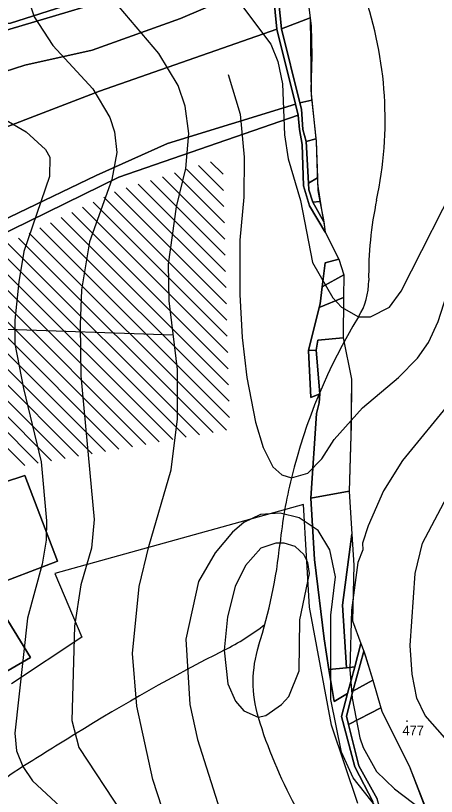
# Model space of a CAD drawing. Extents: x -510989 to -501240, y -1184665 to -1176089.
# Drawn here: x -508844.5 to -508581, y -1179085.6 to -1178596.2 of the extents above; entities that cross this region are included whole.
import ezdxf

# ---------------------------------------------------------------- set-up
doc = ezdxf.new("R2010")
doc.units = 0
for name, color, linetype in [('lesni_pozemek', 7, 'Continuous'), ('NAVRH_rozvodnice', 7, 'Continuous'), ('orna_puda', 7, 'Continuous'), ('ostatni_plocha_x_neplodna_puda', 7, 'Continuous'), ('ostatni_plocha_x_ostatni_komunikace', 7, 'Continuous'), ('popis', 7, 'Continuous'), ('STAV_erozne_ohrozene_plochy', 7, 'Continuous'), ('STAV_odtokove_linie', 7, 'Continuous'), ('STAV_povodi', 7, 'Continuous'), ('STAV_systematicke_odvodneni', 7, 'Continuous'), ('trvaly_travni_porost', 7, 'Continuous'), ('vrstevnice_01', 7, 'Continuous'), ('vrstevnice_02', 7, 'Continuous'), ('vrstevnice_03', 7, 'Continuous'), ('vrstevnice_05', 7, 'Continuous')]:
    doc.layers.add(name, color=color, linetype=linetype)

msp = doc.modelspace()

# ---------------------------------------------------------------- linework, layer by layer
at = {"layer": 'lesni_pozemek'}
for points in [[(-508691.9, -1178539.27), (-508717.79, -1178553.24), (-508749.42, -1178566.28), (-508768.45, -1178575.36), (-508847.66, -1178600.8), (-508914.58, -1178601.44), (-508962.38, -1178605.49), (-509001.19, -1178610.54), (-509071.33, -1178620.51), (-509066.11, -1178611.08), (-508977.94, -1178598.38), (-508927.09, -1178591.28), (-508905.8, -1178590.26), (-508848.8, -1178589.27), (-508773.17, -1178567.76), (-508694.2, -1178531.12)], [(-508689.7, -1178547.08), (-508768.8, -1178580.92), (-508819.34, -1178596.04), (-508853.82, -1178606.35), (-508897.56, -1178616.84), (-508928.77, -1178617.24), (-508971.61, -1178619.89), (-509006.67, -1178624.56), (-509054.7, -1178627.16), (-509076.91, -1178629.11), (-509074.36, -1178626), (-509071.33, -1178620.51), (-509001.19, -1178610.54), (-508962.38, -1178605.49), (-508914.58, -1178601.44), (-508847.66, -1178600.8), (-508768.45, -1178575.36), (-508749.42, -1178566.28), (-508717.79, -1178553.24), (-508691.9, -1178539.27)], [(-508685.06, -1178563.52), (-508683.92, -1178574.65), (-508712.94, -1178585.61), (-508741.33, -1178597.92), (-508796.54, -1178617.89), (-508838.72, -1178627.31), (-508858.45, -1178633.41), (-508882.13, -1178638.15), (-508916.08, -1178642.26), (-508956.82, -1178645.68), (-508998.59, -1178648.35), (-509027.25, -1178649.57), (-509054.58, -1178650.03), (-509054.7, -1178627.16), (-509006.67, -1178624.56), (-508971.61, -1178619.89), (-508928.77, -1178617.24), (-508897.56, -1178616.84), (-508853.82, -1178606.35), (-508819.34, -1178596.04), (-508768.8, -1178580.92), (-508689.7, -1178547.08)], [(-508663.81, -1178567.56), (-508660.1, -1178597.59), (-508678.01, -1178604.42), (-508681.14, -1178573.67)], [(-508712.94, -1178585.61), (-508683.92, -1178574.65), (-508680.85, -1178604.64), (-508791.99, -1178643.51), (-508888.15, -1178680.51), (-508882.24, -1178674), (-508884.37, -1178665.06), (-508955.25, -1178684.75), (-508960.15, -1178669.29), (-509059.22, -1178683.03), (-509056.08, -1178669.28), (-509054.58, -1178650.03), (-509027.25, -1178649.57), (-508998.59, -1178648.35), (-508956.82, -1178645.68), (-508916.08, -1178642.26), (-508882.13, -1178638.15), (-508858.45, -1178633.41), (-508838.72, -1178627.31), (-508796.54, -1178617.89), (-508741.33, -1178597.92)], [(-508659.47, -1178602.66), (-508658.9, -1178621.32), (-508659.67, -1178643.03), (-508659.01, -1178649.13), (-508666.51, -1178650.85), (-508678.01, -1178604.42), (-508660.1, -1178597.59)], [(-508680.85, -1178604.64), (-508669.27, -1178651.7), (-508749.47, -1178676.41), (-508794.13, -1178696.5), (-508842.69, -1178719.84), (-508894.51, -1178744.76), (-508906.64, -1178707.76), (-508907.44, -1178701.76), (-508888.15, -1178680.51), (-508791.99, -1178643.51)], [(-508650.68, -1178751.21), (-508642.05, -1178748.91), (-508639, -1178758.58), (-508652.52, -1178766.11)], [(-508639, -1178758.58), (-508639.1, -1178772.83), (-508654.42, -1178779.09), (-508653.84, -1178776.77), (-508652.52, -1178766.11)], [(-508639.1, -1178772.83), (-508639.27, -1178798.12), (-508655.28, -1178799.56), (-508656.21, -1178805.92), (-508661.16, -1178806.03), (-508654.42, -1178779.09)], [(-508639.27, -1178798.12), (-508634.15, -1178824.14), (-508634.36, -1178853.09), (-508634.76, -1178866.16), (-508635.6, -1178894.25), (-508659.61, -1178898.76), (-508656.07, -1178845.71), (-508654.37, -1178838.95), (-508654.08, -1178833.23), (-508656.21, -1178805.92), (-508655.28, -1178799.56)], [(-508656.21, -1178805.92), (-508654.08, -1178833.23), (-508659.68, -1178835.5), (-508661.16, -1178806.03)], [(-508632.71, -1178940.66), (-508633.44, -1178975.53), (-508628.23, -1178989.87), (-508632.15, -1179004.46), (-508637.22, -1179004.97), (-508639.75, -1178965.77), (-508633.92, -1178921.18)], [(-508864.4, -1178955.87), (-508862.04, -1178954.97), (-508835.1, -1178998.59), (-508900.29, -1179036.49), (-508941.99, -1179060.82), (-508955.06, -1179041.13), (-508981.68, -1179052.74), (-508984.27, -1179048.63), (-508951.95, -1179029.63), (-508958.12, -1179018.3), (-508920.06, -1178991.6)], [(-508625.33, -1178997.84), (-508620.88, -1179012.79), (-508633.41, -1179019.66), (-508626.52, -1178994.59)], [(-508633.41, -1179019.66), (-508620.88, -1179012.79), (-508615.75, -1179030.04), (-508635.95, -1179040.6), (-508637.25, -1179035.39)], [(-508614.91, -1179032.87), (-508598, -1179066.4), (-508586.48, -1179096.54), (-508583.17, -1179104.39), (-508604.44, -1179122.02), (-508614.34, -1179100.13), (-508617.97, -1179087.08), (-508629.48, -1179066.52), (-508635.95, -1179040.6), (-508615.75, -1179030.04)]]:
    msp.add_lwpolyline(points, close=True, dxfattribs=at)
at = {"layer": 'NAVRH_rozvodnice'}
for centre, radius, start, end in [((-508856.07, -1178661.31), 242.98, 348.0136, 19.0522), ((-508393.29, -1178759.57), 230.12, 168.0136, 180.6565), ((-508666.07, -1178762.69), 42.68, 328.4873, 0.6565), ((-508327.25, -1178970.42), 354.75, 148.4873, 166.2327), ((-508378.54, -1178957.86), 301.94, 166.2327, 174.1346), ((-508992.86, -1178894.75), 315.6, 342.1958, 354.1346), ((-508784.22, -1178855.38), 155.48, 296.9281, 308.0583), ((-508144.22, -1180115.37), 1257.74, 116.92814, 121.80643), ((-508621.11, -1179014.13), 74.84, 162.1958, 196.9896), ((-508405, -1178948.1), 300.82, 196.9896, 208.4698), ((-504222.83, -1186438.33), 8697.98, 121.806433, 122.061732), ((-508761.17, -1179192.85), 148.5, 122.0617, 142.0375)]:
    msp.add_arc(centre, radius, start, end, dxfattribs=at)
at = {"layer": 'orna_puda'}
for points in [[(-508892.02, -1178752.36), (-508779.86, -1178697.4), (-508667.58, -1178658.57), (-508666.74, -1178667.63), (-508665.14, -1178677), (-508664.27, -1178702.97), (-508660.4, -1178715.4), (-508650.68, -1178731.99), (-508642.05, -1178748.91), (-508650.68, -1178751.21), (-508652.52, -1178766.11), (-508653.84, -1178776.77), (-508654.42, -1178779.09), (-508661.16, -1178806.03), (-508659.68, -1178835.5), (-508654.08, -1178833.23), (-508654.37, -1178838.95), (-508656.07, -1178845.71), (-508659.61, -1178898.76), (-508657.24, -1178937.1), (-508651.36, -1178986.93), (-508648.3, -1179006.08), (-508645.1, -1179026.15), (-508636.63, -1179021.18), (-508640.5, -1179035.61), (-508632.15, -1179067.14), (-508620.61, -1179089.25)], [(-508900.29, -1179036.49), (-508835.1, -1178998.59), (-508862.04, -1178954.97), (-508818.38, -1178938.24), (-508838.84, -1178884.57), (-508994.39, -1178935.46)]]:
    msp.add_lwpolyline(points, dxfattribs=at)
for points in [[(-508659.61, -1178898.76), (-508635.6, -1178894.25), (-508633.92, -1178921.18), (-508639.75, -1178965.77), (-508637.22, -1179004.97), (-508648.3, -1179006.08), (-508651.36, -1178986.93), (-508657.24, -1178937.1)], [(-508637.22, -1179004.97), (-508632.15, -1179004.46), (-508636.63, -1179021.18), (-508645.1, -1179026.15), (-508648.3, -1179006.08)]]:
    msp.add_lwpolyline(points, close=True, dxfattribs=at)
at = {"layer": 'ostatni_plocha_x_neplodna_puda'}
for points in [[(-508667.58, -1178658.57), (-508779.86, -1178697.4), (-508892.02, -1178752.36), (-508894.51, -1178744.76), (-508842.69, -1178719.84), (-508794.13, -1178696.5), (-508749.47, -1178676.41), (-508669.27, -1178651.7)], [(-508659.01, -1178649.13), (-508656.39, -1178673.36), (-508662.49, -1178675.09), (-508664.6, -1178667.51), (-508665.55, -1178654.73), (-508666.51, -1178650.85)], [(-508656.21, -1178674.95), (-508655.49, -1178697.83), (-508661.11, -1178701.21), (-508662.49, -1178675.09), (-508656.39, -1178673.36)], [(-508655.49, -1178697.83), (-508655.24, -1178705.73), (-508653.9, -1178712.67), (-508658.33, -1178713.17), (-508660.89, -1178705.28), (-508661.11, -1178701.21)], [(-508658.33, -1178713.17), (-508653.9, -1178712.67), (-508651.88, -1178723.07), (-508651.44, -1178725.36)]]:
    msp.add_lwpolyline(points, close=True, dxfattribs=at)
at = {"layer": 'ostatni_plocha_x_ostatni_komunikace'}
for points in [[(-508681.14, -1178573.67), (-508678.01, -1178604.42), (-508666.51, -1178650.85), (-508665.55, -1178654.73), (-508664.6, -1178667.51), (-508662.49, -1178675.09), (-508661.11, -1178701.21), (-508660.89, -1178705.28), (-508658.33, -1178713.17), (-508651.44, -1178725.36), (-508650.68, -1178731.99), (-508660.4, -1178715.4), (-508664.27, -1178702.97), (-508665.14, -1178677), (-508666.74, -1178667.63), (-508667.58, -1178658.57), (-508669.27, -1178651.7), (-508680.85, -1178604.64), (-508683.92, -1178574.65)], [(-508620.61, -1179089.25), (-508632.15, -1179067.14), (-508640.5, -1179035.61), (-508636.63, -1179021.18), (-508632.15, -1179004.46), (-508628.23, -1178989.87), (-508626.52, -1178994.59), (-508633.41, -1179019.66), (-508637.25, -1179035.39), (-508635.95, -1179040.6), (-508629.48, -1179066.52), (-508617.97, -1179087.08)]]:
    msp.add_lwpolyline(points, dxfattribs=at)
at = {"layer": 'popis'}
msp.add_lwpolyline([(-508663.81, -1178567.56), (-508660.1, -1178597.59), (-508659.34, -1178646.08), (-508656.21, -1178674.95), (-508655.36, -1178701.78), (-508652.89, -1178717.87), (-508651.06, -1178728.68), (-508650.68, -1178731.99), (-508642.05, -1178748.91), (-508639, -1178758.58), (-508639.1, -1178772.83), (-508639.27, -1178798.12), (-508634.15, -1178824.14), (-508634.56, -1178859.62), (-508635.6, -1178894.25), (-508633.92, -1178921.18), (-508632.71, -1178940.66), (-508633.44, -1178975.53), (-508628.23, -1178989.87), (-508626.52, -1178994.59), (-508620.88, -1179012.79), (-508615.75, -1179030.04), (-508614.91, -1179032.87), (-508598, -1179066.4), (-508583.17, -1179104.39)], dxfattribs=at)
at = {"layer": 'STAV_erozne_ohrozene_plochy'}
for p, q in [((-508729.92, -1178690.1), (-508714.29, -1178705.73)), ((-508722.37, -1178687.75), (-508714.55, -1178695.56)), ((-508745.02, -1178694.8), (-508713.76, -1178726.05)), ((-508737.47, -1178692.45), (-508714.03, -1178715.89)), ((-508760.12, -1178699.5), (-508713.23, -1178746.38)), ((-508752.57, -1178697.15), (-508713.5, -1178736.22)), ((-508775.21, -1178704.2), (-508712.71, -1178766.71)), ((-508767.67, -1178701.85), (-508712.97, -1178756.54)), ((-508789.33, -1178709.88), (-508712.18, -1178787.03)), ((-508782.67, -1178706.65), (-508712.44, -1178776.87)), ((-508802.67, -1178716.35), (-508711.65, -1178807.36)), ((-508796, -1178713.11), (-508711.92, -1178797.2)), ((-508809.33, -1178719.58), (-508711.39, -1178817.52)), ((-508822.67, -1178726.05), (-508710.86, -1178837.85)), ((-508816, -1178722.81), (-508711.12, -1178827.69)), ((-508829.33, -1178729.28), (-508710.6, -1178848.01)), ((-508842.67, -1178735.74), (-508720.84, -1178857.57)), ((-508836, -1178732.51), (-508712.42, -1178856.09)), ((-508849.33, -1178738.98), (-508729.27, -1178859.04)), ((-508862.66, -1178745.44), (-508746.12, -1178861.99)), ((-508856, -1178742.21), (-508737.69, -1178860.51)), ((-508869.33, -1178748.68), (-508754.55, -1178863.46)), ((-508963.84, -1178753.16), (-508838.8, -1178878.2)), ((-508953.1, -1178754.01), (-508830.38, -1178876.73)), ((-508942.35, -1178754.85), (-508821.95, -1178875.25)), ((-508882.66, -1178755.14), (-508771.4, -1178866.41)), ((-508876, -1178751.91), (-508762.97, -1178864.94)), ((-508931.61, -1178755.69), (-508813.52, -1178873.78)), ((-508920.87, -1178756.53), (-508805.1, -1178872.31)), ((-508910.13, -1178757.38), (-508796.67, -1178870.83)), ((-508899.39, -1178758.22), (-508788.25, -1178869.36)), ((-508889.33, -1178758.38), (-508779.82, -1178867.88))]:
    msp.add_line(p, q, dxfattribs=at)
at = {"layer": 'STAV_odtokove_linie'}
msp.add_line((-508745.75, -1178796.5), (-509110.46, -1178784.16), dxfattribs=at)
at = {"layer": 'STAV_povodi'}
for centre, radius, start, end in [((-508856.07, -1178661.31), 242.98, 348.0136, 19.0522), ((-508393.29, -1178759.57), 230.12, 168.0136, 180.6565), ((-508666.07, -1178762.69), 42.68, 328.4873, 0.6565), ((-508327.25, -1178970.42), 354.75, 148.4873, 166.2327), ((-508378.54, -1178957.86), 301.94, 166.2327, 174.1346), ((-508992.86, -1178894.75), 315.6, 342.1958, 354.1346), ((-508621.11, -1179014.13), 74.84, 162.1958, 196.9896), ((-508405, -1178948.1), 300.82, 196.9896, 208.4698)]:
    msp.add_arc(centre, radius, start, end, dxfattribs=at)
at = {"layer": 'STAV_systematicke_odvodneni'}
for p, q in [((-508664.13, -1178902.73), (-508820, -1178945.84)), ((-508660.41, -1178967.12), (-508664.13, -1178902.73)), ((-508820, -1178945.84), (-508802.98, -1178985.75)), ((-508646.58, -1179041.1), (-508660.41, -1178967.12)), ((-508802.98, -1178985.75), (-508847.14, -1179015.02)), ((-508630.09, -1179090.06), (-508646.58, -1179041.1))]:
    msp.add_line(p, q, dxfattribs=at)
at = {"layer": 'trvaly_travni_porost'}
msp.add_lwpolyline([(-508838.84, -1178884.57), (-508818.38, -1178938.24), (-508862.04, -1178954.97), (-508864.4, -1178955.87), (-508911.92, -1178973.72), (-508920.06, -1178991.6), (-508958.12, -1179018.3), (-508951.95, -1179029.63), (-508984.27, -1179048.63), (-509018.45, -1179069.35), (-509064.66, -1179094.07), (-509127.72, -1179124.5), (-509191.54, -1179153.27), (-509193.35, -1179148.61), (-509150.2, -1179127.94), (-509147.69, -1179120.28), (-509165.09, -1179126.1), (-509165.77, -1179124.41), (-509171.25, -1179110.67), (-509177.78, -1179094.3), (-509162.19, -1178993.59), (-508994.39, -1178935.46)], close=True, dxfattribs=at)
at = {"layer": 'vrstevnice_01'}
for points in [[(-508882.69, -1178550), (-508877.5, -1178603), (-508870.91, -1178631), (-508865.31, -1178643), (-508851.41, -1178661), (-508837.91, -1178669), (-508825.91, -1178680), (-508823.09, -1178685), (-508823.31, -1178697), (-508839.31, -1178744), (-508842.59, -1178763), (-508845, -1178787), (-508845, -1178802), (-508839.69, -1178830), (-508828.5, -1178876), (-508825.19, -1178913), (-508825.41, -1178925), (-508827.81, -1178940), (-508837, -1178974), (-508844.91, -1179046), (-508843.91, -1179057), (-508840, -1179067), (-508834, -1179076), (-508813.41, -1179095)], [(-508752.69, -1179093), (-508758.5, -1179075), (-508768.59, -1179029), (-508771.31, -1178996), (-508767.19, -1178954), (-508761, -1178929), (-508747.19, -1178881), (-508743.09, -1178849), (-508743.09, -1178818), (-508748.41, -1178775), (-508748.81, -1178752), (-508743.69, -1178716), (-508737.91, -1178692), (-508736.09, -1178670), (-508738.31, -1178653), (-508742.81, -1178640), (-508754.81, -1178620), (-508790.41, -1178578)], [(-508571.09, -1178837), (-508602.19, -1178875), (-508614.09, -1178894), (-508623.81, -1178916), (-508627.31, -1178927), (-508627, -1178931), (-508630.19, -1178939), (-508634.19, -1178969), (-508635.19, -1179006), (-508633.81, -1179024), (-508629, -1179049), (-508626.81, -1179055), (-508618.5, -1179070), (-508607.19, -1179081), (-508584.59, -1179098)]]:
    msp.add_lwpolyline(points, dxfattribs=at)
at = {"layer": 'vrstevnice_02'}
for points in [[(-508837.59, -1178583), (-508832.81, -1178597), (-508821.19, -1178615), (-508796.19, -1178642), (-508785.41, -1178660), (-508782.69, -1178669), (-508781.09, -1178682), (-508784.31, -1178699), (-508798.19, -1178738), (-508803.19, -1178768), (-508804.09, -1178790), (-508803.59, -1178822), (-508795.41, -1178912), (-508796.91, -1178930), (-508803.59, -1178953), (-508807.69, -1178979), (-508809.31, -1179038), (-508804.91, -1179055), (-508778, -1179096)], [(-508705, -1178587), (-508684.69, -1178614), (-508680.19, -1178625), (-508677.31, -1178639), (-508676.09, -1178671), (-508673.91, -1178686), (-508666.09, -1178712), (-508658.5, -1178751), (-508645.81, -1178773), (-508640.5, -1178779), (-508629.69, -1178785), (-508622.19, -1178785), (-508610.31, -1178779), (-508603.09, -1178769), (-508564, -1178692)], [(-508575.59, -1179049), (-508588, -1179035), (-508593.19, -1179024), (-508596.19, -1179009), (-508597.31, -1178991), (-508594.31, -1178946), (-508589.69, -1178927), (-508572.41, -1178894)], [(-508666.59, -1178975), (-508660.41, -1178946), (-508661.41, -1178939), (-508664, -1178934), (-508669.5, -1178929), (-508676.31, -1178927), (-508681.5, -1178927), (-508690.91, -1178930), (-508700.59, -1178941), (-508707, -1178954), (-508711.91, -1178973), (-508713.81, -1178994), (-508711.59, -1179015), (-508706.81, -1179026), (-508701.5, -1179032), (-508692.69, -1179036), (-508687.81, -1179035), (-508678.09, -1179028), (-508673.31, -1179023), (-508667, -1179007), (-508666.59, -1178975)]]:
    msp.add_lwpolyline(points, dxfattribs=at)
at = {"layer": 'vrstevnice_03'}
for points in [[(-508711.41, -1178633), (-508703.91, -1178658), (-508701.31, -1178685), (-508701.59, -1178710), (-508704, -1178737), (-508704.19, -1178771), (-508702.59, -1178798), (-508699.69, -1178823), (-508694.31, -1178851), (-508689.5, -1178867), (-508683.41, -1178879), (-508677.69, -1178884), (-508671.81, -1178886), (-508661.41, -1178883), (-508652.81, -1178874), (-508645, -1178862), (-508627.31, -1178842), (-508604.81, -1178823), (-508592.81, -1178811), (-508585.91, -1178801), (-508579.81, -1178788), (-508561.81, -1178732), (-508552.91, -1178715)], [(-508614.91, -1179097), (-508633.09, -1179074), (-508640.41, -1179058), (-508647.09, -1179025), (-508647, -1178972), (-508644.09, -1178948), (-508647.81, -1178931), (-508655, -1178919), (-508667, -1178911), (-508678.91, -1178908), (-508691.19, -1178909), (-508701.59, -1178914), (-508708.69, -1178920), (-508719.5, -1178933), (-508729.91, -1178951), (-508738, -1178987), (-508735.41, -1179028), (-508730.59, -1179050), (-508716.69, -1179094), (-508703.69, -1179121), (-508693.59, -1179138), (-508665.69, -1179175), (-508664.91, -1179178)]]:
    msp.add_lwpolyline(points, dxfattribs=at)

# ---------------------------------------------------------------- texts
at = {"layer": 'vrstevnice_05'}
for s, p in [('.', (-508600.52, -1179038.92)), ('477', (-508602.22, -1179047.32))]:
    msp.add_text(s, height=6, dxfattribs=at).set_placement(p)

doc.saveas('drawing.dxf')
